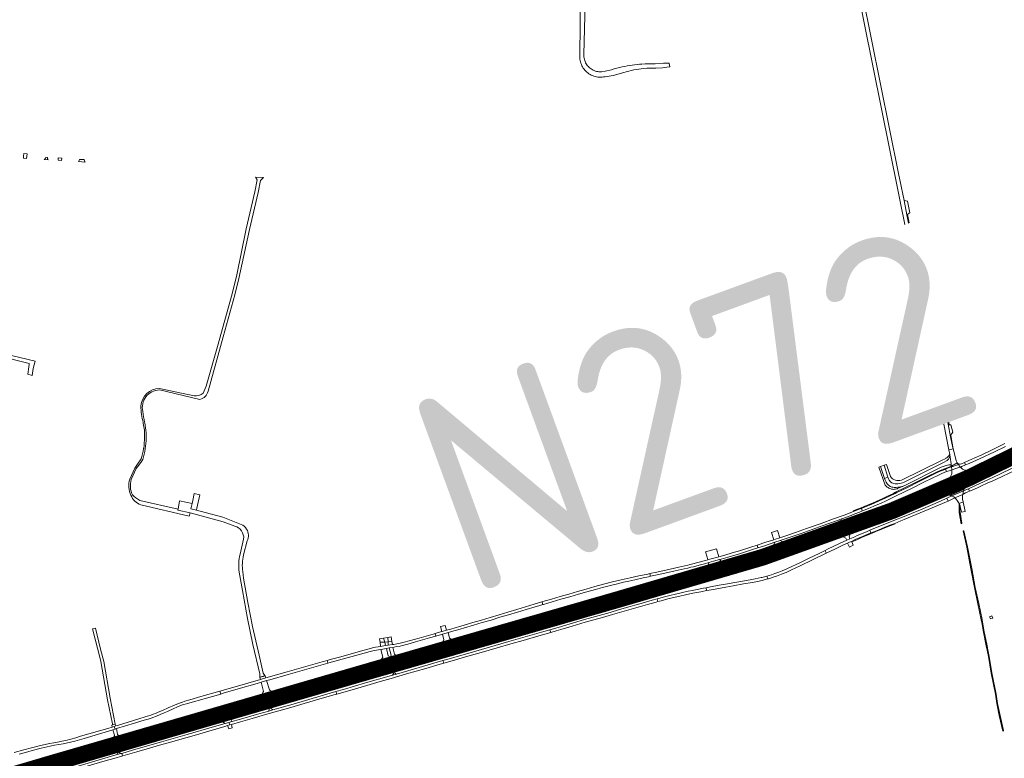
# Model space of a CAD drawing. Header units: metres. Extents: x 166325 to 190320, y 381923 to 404576.
# Tile 837 of 1056: x 177597 to 178481, y 397831 to 398494. Entities that reach past the tile are written whole.
import ezdxf

# ---------------------------------------------------------------- set-up
doc = ezdxf.new("R2010")
doc.units = ezdxf.units.M
for name, color, linetype, lineweight in [('B-WE-VH-VERHARDING_ASFALT-GV', 8, 'Continuous', 18), ('B-WE-VH-VERHARDING_BETON-GV', 8, 'Continuous', 18), ('B-WE-VH-VERHARDING_BETONSTRAATSTEEN-GV', 8, 'Continuous', 18), ('B-WE-VH-VERHARDING_HALFVERHARDING-GV', 8, 'Continuous', 18), ('B-WE-VH-VERHARDING_N-WEG', 8, 'Continuous', 18), ('B-WE-VH-VERHARDING_STRAATBAKSTEEN-GV', 8, 'Continuous', 18), ('X-XX-AL-TEKENBLAD-T50', 4, 'Continuous', 50)]:
    doc.layers.add(name, color=color, linetype=linetype, lineweight=lineweight)
doc.styles.add('NLCS-ISO-M500-T50', font='NLCS-ISO.ttf', dxfattribs={"height": 2.5})

msp = doc.modelspace()

# ---------------------------------------------------------------- linework, layer by layer
at = {"layer": 'B-WE-VH-VERHARDING_ASFALT-GV', "flags": 128}
for points in [[(178310.203, 398717.253), (178401.423, 398264.124), (178403.342, 398253.662), (178416.773, 398185.383), (178422.031, 398157.722), (178427.253, 398131.123), (178431.626, 398107.844), (178435.397, 398108.877), (178435.148, 398109.804), (178433.098, 398119.757), (178430.889, 398131.096), (178427.31, 398149.627), (178425.882, 398157.019), (178423.424, 398169.743), (178422.384, 398175.13), (178422.283, 398175.651), (178420.521, 398184.695), (178409.382, 398241.747), (178408.391, 398246.824), (178404.922, 398264.592), (178398.958, 398294.216), (178397.493, 398301.488), (178393.988, 398318.898), (178391.403, 398331.737), (178387.651, 398350.373), (178386.516, 398356.012), (178313.752, 398717.412)], [(178101.244, 398544.535), (178100.35, 398462.397), (178100.303, 398461.182), (178100.335, 398459.966), (178100.448, 398458.754), (178100.64, 398457.553), (178100.91, 398456.367), (178101.258, 398455.202), (178101.681, 398454.061), (178102.179, 398452.951), (178102.748, 398451.877), (178103.387, 398450.841), (178104.093, 398449.851), (178104.862, 398448.908), (178105.691, 398448.018), (178106.577, 398447.185), (178107.516, 398446.412), (178108.504, 398445.702), (178109.536, 398445.058), (178110.608, 398444.484), (178111.716, 398443.981), (178112.854, 398443.552), (178114.018, 398443.199), (178115.203, 398442.924), (178116.403, 398442.726), (178116.789, 398442.68), (178118.001, 398442.587), (178119.218, 398442.575), (178120.432, 398442.642), (178121.64, 398442.789), (178122.835, 398443.015), (178122.976, 398443.047), (178130.14, 398444.25), (178139.849, 398446.902)], [(178128.898, 398449.169), (178123.131, 398448.019), (178119.672, 398447.497), (178118.59, 398447.461), (178117.509, 398447.504), (178116.433, 398447.627), (178115.37, 398447.829), (178114.325, 398448.109), (178113.303, 398448.465), (178112.31, 398448.896), (178111.351, 398449.399), (178110.433, 398449.972), (178109.559, 398450.61), (178108.735, 398451.312), (178107.964, 398452.072), (178107.252, 398452.888), (178106.603, 398453.753), (178106.018, 398454.664), (178105.503, 398455.616), (178105.059, 398456.603), (178104.69, 398457.621), (178104.397, 398458.663), (178104.181, 398459.723), (178104.044, 398460.797), (178103.987, 398461.878), (178104.01, 398462.96), (178106, 398543.893)], [(178168.5, 398450.74), (178174.508, 398450.925), (178180.576, 398451.904), (178181.186, 398452.003), (178180.527, 398454.956), (178180.451, 398455.298), (178175.494, 398455.05), (178167.881, 398454.67)], [(178432.421, 398103.548), (178432.378, 398103.843), (178432.36, 398103.94), (178431.953, 398103.221), (178431.479, 398102.544), (178430.942, 398101.916), (178430.347, 398101.343), (178429.7, 398100.829), (178429.007, 398100.381), (178428.818, 398100.274), (178425.145, 398098.369), (178389.093, 398080.799)], [(178433.96, 398093.363), (178432.421, 398103.548)], [(178373.812, 398082.281), (178370.158, 398093.069), (178368.616, 398092.569), (178374.545, 398076.395), (178375.084, 398075.718), (178375.682, 398075.094), (178376.336, 398074.528), (178377.039, 398074.025), (178377.786, 398073.588), (178378.57, 398073.223), (178379.384, 398072.931), (178380.222, 398072.715), (178381.076, 398072.578), (178381.939, 398072.52), (178382.804, 398072.543), (178383.663, 398072.644), (178384.509, 398072.825), (178385.335, 398073.083), (178385.545, 398073.162), (178390.705, 398075.439), (178389.494, 398075.109)], [(178379.18, 398083.943), (178375.72, 398094.798), (178373.567, 398094.102), (178376.788, 398083.597)], [(178430.078, 398098.528), (178426.672, 398096.63), (178391.353, 398079.019)], [(178391.353, 398079.019), (178426.672, 398096.63)], [(178392.621, 398076.295), (178424.825, 398092.315)], [(178424.825, 398092.315), (178428.172, 398093.666), (178431.622, 398094.639)], [(178426.672, 398096.63), (178430.078, 398098.528)], [(178376.788, 398083.597), (178373.812, 398082.281)], [(178389.494, 398075.109), (178390.705, 398075.439)], [(177796.184, 398041.08), (177781.384, 398047.034), (177779.95, 398047.424), (177759.601, 398052.962), (177756.223, 398053.882), (177751.149, 398054.895), (177752.207, 398059.95), (177741.033, 398062.191), (177739.656, 398054.665)], [(177739.656, 398054.665), (177739.471, 398053.938), (177750.399, 398051.338), (177780.25, 398043.386), (177790.523, 398039.515)], [(177798.527, 398027.856), (177795.28, 398014.353)], [(177798.432, 398013.571), (177801.609, 398026.345)], [(177794.586, 397998.132), (177797.457, 397981.701), (177802.075, 397956.627), (177806.781, 397933.286), (177812.935, 397906.969), (177813.021, 397903.911), (177815.938, 397904.763), (177817.647, 397905.262), (177816.195, 397907.378), (177812.41, 397923.553), (177806.463, 397949.447), (177802.332, 397970.92), (177798.472, 397992.704), (177797.794, 397998.641)], [(177594.248, 397805.363), (177601.65, 397807.586), (177611.699, 397810.435), (177621.864, 397813.33), (177630.335, 397815.88), (177637.708, 397818.059), (177646.431, 397820.599), (177653.922, 397822.781), (177663.897, 397825.654), (177674.354, 397828.659), (177682.11, 397830.753), (177689.939, 397833.081), (177689.883, 397833.273), (177689.308, 397835.24), (177689.252, 397835.432), (177688.356, 397835.285), (177685.008, 397834.357), (177671.954, 397830.431), (177649.859, 397824.04), (177619.329, 397815.065), (177604.042, 397810.956), (177593.141, 397807.812)]]:
    msp.add_lwpolyline(points, dxfattribs=at)
at = {"layer": 'B-WE-VH-VERHARDING_ASFALT-GV'}
for points in [[(178156.116, 398454.429, 0.0385803), (178138.438, 398451.789)], [(178167.881, 398454.67, 0.0254159), (178156.116, 398454.429)], [(178138.438, 398451.789, 0.0377126), (178128.898, 398449.169)], [(178139.849, 398446.902, -0.0518561), (178157.819, 398450.426)], [(178157.819, 398450.426, -0.0301457), (178168.5, 398450.74)], [(178432.421, 398103.548, -0.2834538), (178430.078, 398098.528)], [(178431.622, 398094.639, -0.3602206), (178433.96, 398093.363)], [(178376.788, 398083.597, 0.0950121), (178378.148, 398080.63)], [(178389.093, 398080.799, -0.3344899), (178379.18, 398083.943)], [(178377.566, 398076.207, -0.1100614), (178373.812, 398082.281)], [(178380.494, 398074.56, -0.1159702), (178377.566, 398076.207)], [(178383.348, 398077.43, -0.2273605), (178378.148, 398080.63)], [(178384.404, 398074.259, -0.0785238), (178380.494, 398074.56)], [(178385.888, 398077.458, -0.0921235), (178383.348, 398077.43)], [(178389.494, 398075.109, -0.0455559), (178384.404, 398074.259)], [(178385.888, 398077.458, 0.0803103), (178391.353, 398079.019)], [(178390.705, 398075.439, 0.0481912), (178392.621, 398076.295)], [(177790.523, 398039.515, -0.3679513), (177798.527, 398027.856)], [(177801.22, 398036.793, 0.1590677), (177796.184, 398041.08)], [(177801.609, 398026.345, 0.2621555), (177801.22, 398036.793)], [(177795.28, 398014.353, 0.1004851), (177794.586, 397998.132)], [(177797.794, 397998.641, -0.1004686), (177798.432, 398013.571)]]:
    msp.add_lwpolyline(points, format="xyb", dxfattribs=at)
at = {"layer": 'B-WE-VH-VERHARDING_ASFALT-GV', "flags": 128}
for points in [[(178410.937, 398246.922), (178409.045, 398246.849), (178408.391, 398246.824), (178409.382, 398241.747), (178410.149, 398242.169), (178411.718, 398243.033)], [(178420.521, 398184.695), (178422.283, 398175.651), (178422.384, 398175.13), (178425.088, 398176.355), (178424.98, 398177.202), (178423.004, 398184.436), (178421.461, 398184.597)], [(178539.601, 398126.503), (178539.49, 398126.729), (178538.174, 398129.393), (178537.986, 398129.866), (178523.188, 398122.574), (178508.56, 398115.351), (178494.12, 398108.18), (178476.989, 398099.876), (178463.097, 398093.441), (178460.845, 398092.505), (178458.914, 398091.873), (178459.179, 398091.26), (178453.537, 398088.522), (178448.201, 398086.06), (178449.412, 398083.307), (178449.554, 398083.019), (178460.299, 398088.067), (178482.249, 398098.337), (178503.983, 398108.96), (178528.959, 398121.248)], [(178528.673, 398108.134), (178542.314, 398114.833), (178544.769, 398116.041), (178544.681, 398116.22), (178543.691, 398118.223), (178543.558, 398118.492), (178476.64, 398085.713), (178462.744, 398079.246), (178455.615, 398075.991), (178449.155, 398073.067), (178449.229, 398072.928), (178450.097, 398071.006), (178450.166, 398070.819), (178450.232, 398070.844), (178452.548, 398071.852), (178457.217, 398073.854), (178460.937, 398075.541), (178466.097, 398077.929), (178471.184, 398080.198), (178474.523, 398081.728), (178490.855, 398089.549), (178517.064, 398102.433)], [(178541.237, 398123.242), (178541.048, 398123.574), (178539.756, 398126.189), (178539.601, 398126.503), (178528.959, 398121.248), (178503.983, 398108.96), (178482.249, 398098.337), (178460.299, 398088.067), (178449.554, 398083.019), (178449.672, 398082.754), (178450.847, 398080.166), (178455.33, 398082.036), (178455.453, 398081.753), (178465.81, 398086.574), (178490.401, 398098.327), (178506.811, 398106.372), (178525.25, 398115.479)], [(178431.626, 398107.844), (178432.36, 398103.94), (178432.378, 398103.843), (178432.421, 398103.548), (178433.96, 398093.363), (178439.14, 398096.26), (178438.764, 398096.936), (178438.192, 398098.243), (178437.845, 398099.547), (178435.397, 398108.877)], [(178373.567, 398094.102), (178370.158, 398093.069), (178373.812, 398082.281), (178376.788, 398083.597)], [(178448.201, 398086.06), (178453.537, 398088.522), (178459.179, 398091.26), (178458.914, 398091.873), (178455.978, 398090.976), (178453.511, 398090.322), (178450.05, 398088.74), (178440.37, 398084.316), (178430.532, 398079.819), (178428.097, 398078.706), (178426.443, 398077.428), (178425.058, 398076.491), (178424.252, 398076.047), (178424.43, 398075.55), (178430.233, 398078.005), (178440.697, 398082.567), (178441.911, 398083.205)], [(178453.511, 398090.322), (178451.41, 398089.744), (178449.145, 398089.392), (178446.524, 398089.588), (178445.117, 398090.062), (178443.908, 398090.646), (178442.973, 398091.421), (178442.251, 398092.146), (178441.944, 398092.486), (178441.513, 398092.322), (178437.126, 398090.807), (178434.695, 398090.004), (178434.301, 398089.973), (178434.312, 398089.86), (178434.329, 398089.157), (178434.368, 398088.028), (178434.266, 398086.86), (178433.967, 398085.932), (178433.432, 398084.674), (178432.717, 398083.403), (178431.667, 398081.981), (178430.037, 398080.278), (178428.097, 398078.706), (178430.532, 398079.819), (178440.37, 398084.316), (178450.05, 398088.74)], [(178434.033, 398092.703), (178431.338, 398091.75), (178428.588, 398090.778), (178429.516, 398088.516), (178431.853, 398089.263), (178434.301, 398089.973), (178434.274, 398090.251), (178434.033, 398092.701)], [(178439.14, 398096.26), (178433.96, 398093.363), (178434.033, 398092.703), (178434.429, 398092.836), (178439.334, 398094.49), (178440.149, 398094.75), (178439.366, 398095.856)], [(178440.149, 398094.75), (178439.334, 398094.49), (178434.429, 398092.836), (178434.033, 398092.703), (178434.033, 398092.701), (178434.274, 398090.251), (178434.301, 398089.973), (178434.695, 398090.004), (178437.126, 398090.807), (178441.513, 398092.322), (178441.944, 398092.486), (178441.016, 398093.526)], [(178445.512, 398096.659), (178442.826, 398095.485), (178441.62, 398095.128), (178440.826, 398095.155), (178440.039, 398095.47), (178439.14, 398096.26), (178439.366, 398095.856), (178440.149, 398094.75), (178441.016, 398093.526), (178441.944, 398092.486), (178442.251, 398092.146), (178442.9, 398092.637), (178443.393, 398092.993), (178446.606, 398094.394)], [(178449.554, 398083.019), (178449.412, 398083.307), (178448.201, 398086.06), (178441.911, 398083.205), (178440.697, 398082.567), (178430.233, 398078.005), (178424.43, 398075.55), (178424.252, 398076.047), (178423.126, 398075.426), (178418.682, 398073.465), (178413.855, 398071.351), (178407.15, 398068.479), (178397.851, 398064.613), (178386.684, 398059.992), (178378.684, 398056.719), (178368.455, 398052.699), (178356.01, 398047.84), (178356.138, 398047.493), (178357.19, 398044.754), (178357.296, 398044.479), (178360.372, 398045.644), (178382.974, 398054.496), (178405.38, 398063.713), (178424.87, 398072.08), (178438.429, 398078.111)], [(178418.541, 398065.47), (178418.443, 398065.776), (178427.893, 398069.763), (178436.304, 398073.513), (178450.011, 398079.817), (178450.847, 398080.166), (178449.672, 398082.754), (178449.554, 398083.019), (178438.429, 398078.111), (178424.87, 398072.08), (178405.38, 398063.713), (178382.974, 398054.496), (178360.372, 398045.644), (178357.296, 398044.479), (178357.422, 398044.153), (178358.473, 398041.422), (178358.587, 398041.046), (178364.452, 398043.272), (178375.586, 398047.606), (178394.721, 398055.366), (178407.963, 398060.889)], [(178445.338, 398072.713), (178446.56, 398074.664), (178448.726, 398077.037), (178450.774, 398078.762), (178452.574, 398080.038), (178455.453, 398081.753), (178455.33, 398082.036), (178450.847, 398080.166), (178450.011, 398079.817), (178436.304, 398073.513), (178427.893, 398069.763), (178418.443, 398065.776), (178418.541, 398065.47), (178422.404, 398066.563), (178425.111, 398067.31), (178427.954, 398067.726), (178430.793, 398067.551), (178432.683, 398067.124), (178444.716, 398072.421)], [(178437.105, 398064.823), (178435.94, 398065.728), (178434.715, 398066.406), (178434.427, 398066.565), (178429.83, 398064.447), (178429.917, 398064.253), (178430.85, 398062.216), (178430.961, 398061.962), (178432.841, 398062.855)], [(178444.652, 398071.09), (178445.338, 398072.713), (178444.716, 398072.421), (178432.683, 398067.124), (178433.052, 398067.041), (178434.427, 398066.565)], [(178444.095, 398067.817), (178444.652, 398071.09), (178434.427, 398066.565), (178434.715, 398066.406), (178435.94, 398065.728), (178437.105, 398064.823)], [(178444.095, 398067.817), (178437.105, 398064.823), (178438.187, 398063.808), (178439.152, 398062.606), (178440.28, 398060.83), (178440.632, 398060.055), (178440.79, 398059.705), (178444.568, 398061.275), (178444.437, 398061.62), (178443.997, 398063.489), (178443.81, 398065.289), (178443.804, 398066.567)], [(178450.166, 398070.819), (178450.097, 398071.006), (178449.229, 398072.928), (178449.155, 398073.067), (178448.237, 398072.651), (178444.652, 398071.09), (178444.095, 398067.817), (178444.393, 398068.093), (178445.186, 398068.632), (178446.637, 398069.363), (178448.539, 398070.208)], [(178430.961, 398061.962), (178430.85, 398062.216), (178429.917, 398064.253), (178429.83, 398064.447), (178424.093, 398061.891), (178406.03, 398054.235), (178389.914, 398047.542), (178383.793, 398045.137), (178374.141, 398041.293), (178365.874, 398037.887), (178360.662, 398035.734), (178361.576, 398033.36), (178361.788, 398033.449), (178366.625, 398035.398), (178373.395, 398038.107), (178378.664, 398040.245), (178383.072, 398041.947), (178388.464, 398044.123), (178391.571, 398045.355), (178420.315, 398057.426), (178427.966, 398060.594)], [(178444.568, 398061.275), (178440.79, 398059.705), (178441.379, 398058.622), (178441.624, 398057.958), (178441.771, 398057.24), (178442.839, 398052.036), (178446.108, 398052.699)], [(178357.296, 398044.479), (178357.19, 398044.754), (178356.138, 398047.493), (178356.01, 398047.84), (178349.311, 398045.305), (178337.265, 398040.669), (178337.089, 398040.602), (178335.773, 398040.1), (178335.672, 398040.061), (178329.094, 398037.696), (178318.342, 398033.783), (178302.416, 398028.166), (178287.024, 398022.91), (178281.194, 398020.995), (178272.525, 398018.129), (178267.467, 398016.503), (178262.084, 398014.784), (178262.205, 398014.435), (178263.151, 398011.704), (178263.243, 398011.438), (178269.325, 398013.362), (178292.23, 398020.948), (178315.081, 398028.832), (178337.665, 398037.048)], [(178333.13, 398031.548), (178343.835, 398035.493), (178358.587, 398041.046), (178358.473, 398041.422), (178357.422, 398044.153), (178357.296, 398044.479), (178337.665, 398037.048), (178315.081, 398028.832), (178292.23, 398020.948), (178269.325, 398013.362), (178263.243, 398011.438), (178263.357, 398011.107), (178264.316, 398008.339), (178264.455, 398007.937), (178266.834, 398008.676), (178284.993, 398014.722), (178291.863, 398017.062), (178303.399, 398020.992), (178317.151, 398025.77)], [(178329.876, 398019.148), (178337.133, 398022.556), (178340.643, 398024.197), (178342.277, 398024.961), (178344.135, 398025.802), (178348.233, 398027.655), (178354.215, 398030.264), (178361.576, 398033.36), (178360.662, 398035.734), (178357.61, 398034.474), (178349.356, 398030.997), (178347.061, 398029.972), (178342.846, 398028.09), (178339.957, 398026.773), (178333.433, 398023.798), (178322.665, 398018.695), (178320.429, 398017.593), (178320.517, 398017.414), (178321.514, 398015.39), (178321.602, 398015.211)], [(178263.243, 398011.438), (178263.151, 398011.704), (178262.205, 398014.435), (178262.084, 398014.784), (178255.283, 398012.612), (178242.854, 398008.764), (178229.791, 398004.819), (178214.781, 398000.446), (178198.866, 397995.881), (178198.98, 397995.502), (178199.819, 397992.696), (178199.91, 397992.392), (178223.135, 397999.118), (178246.229, 398006.053)], [(178321.602, 398015.211), (178321.514, 398015.39), (178320.517, 398017.414), (178320.429, 398017.593), (178315.224, 398015.03), (178306.153, 398010.662), (178298.978, 398007.189), (178286.041, 398001.235), (178281.971, 397999.424), (178278.867, 397998.201), (178275.483, 397996.982), (178272.251, 397995.863), (178268.245, 397994.639), (178269.085, 397992.143), (178269.56, 397992.284), (178273.293, 397993.381), (178273.817, 397993.557), (178276.918, 397994.603), (178281.357, 397996.211), (178285.543, 397997.979), (178290.428, 398000.208), (178298.105, 398003.837), (178309.879, 398009.58), (178320.234, 398014.56)], [(178253.812, 398004.634), (178264.455, 398007.937), (178264.316, 398008.339), (178263.357, 398011.107), (178263.243, 398011.438), (178246.229, 398006.053), (178223.135, 397999.118), (178199.91, 397992.392), (178200.011, 397992.056), (178200.844, 397989.273), (178200.934, 397988.972), (178208.372, 397991.039), (178231.243, 397997.854), (178234.564, 397998.852)], [(178199.91, 397992.392), (178199.819, 397992.696), (178198.98, 397995.502), (178198.866, 397995.881), (178185.28, 397991.98), (178166.034, 397986.423), (178151.124, 397982.154), (178132.406, 397976.769), (178109.367, 397970.112), (178088.9, 397964.229), (178070.001, 397958.749), (178070.12, 397958.307), (178070.927, 397955.498), (178071.017, 397955.185), (178083.705, 397958.843), (178103.996, 397964.73), (178118.462, 397968.894), (178141.712, 397975.617), (178162.043, 397981.499), (178182.57, 397987.379)], [(178269.085, 397992.143), (178268.245, 397994.639), (178264.779, 397993.728), (178263.659, 397993.422), (178263.074, 397993.261), (178257.751, 397992.116), (178253.249, 397991.202), (178248.184, 397990.416), (178239.35, 397988.812), (178231.12, 397987.324), (178225.52, 397986.421), (178217.664, 397984.862), (178213.65, 397984.15), (178213.689, 397983.954), (178214.13, 397981.73), (178214.169, 397981.534), (178216.448, 397981.956), (178221.92, 397982.917), (178231.351, 397984.651), (178237.945, 397985.811), (178247.157, 397987.522), (178255.201, 397988.906), (178259.722, 397989.835), (178263.906, 397990.726), (178266.792, 397991.461)], [(178200.934, 397988.972), (178200.844, 397989.273), (178200.011, 397992.056), (178199.91, 397992.392), (178182.57, 397987.379), (178162.043, 397981.499), (178141.712, 397975.617), (178118.462, 397968.894), (178103.996, 397964.73), (178083.705, 397958.843), (178071.017, 397955.185), (178071.114, 397954.849), (178071.916, 397952.052), (178072.016, 397951.672), (178080.745, 397954.321), (178104.447, 397961.172), (178125.413, 397967.235), (178149.25, 397974.079), (178169.798, 397980.014), (178187.064, 397984.952)], [(178214.169, 397981.534), (178214.13, 397981.73), (178213.689, 397983.954), (178213.65, 397984.15), (178211.267, 397983.728), (178204.313, 397982.398), (178202.748, 397982.077), (178201.421, 397981.773), (178197.674, 397981.037), (178192.401, 397979.927), (178186.095, 397978.504), (178181.276, 397977.285), (178176.259, 397975.977), (178170.869, 397974.53), (178169.609, 397974.177), (178170.331, 397971.665), (178173.345, 397972.469), (178179.381, 397974.103), (178185.918, 397975.644), (178190.056, 397976.632), (178195.308, 397977.887), (178201.728, 397979.233), (178208.856, 397980.549)], [(178170.331, 397971.665), (178169.609, 397974.177), (178165.22, 397972.948), (178160.315, 397971.537), (178155.482, 397970.129), (178149.841, 397968.546), (178145.373, 397967.295), (178135.982, 397964.53), (178127.418, 397961.963), (178104.468, 397955.525), (178084.705, 397949.708), (178082.862, 397949.175), (178073.462, 397946.458), (178074.191, 397944.093), (178079.116, 397945.504), (178083.358, 397946.742), (178093.443, 397949.685), (178105.265, 397953.11), (178120.733, 397957.522), (178129.758, 397960.069), (178146.465, 397964.948), (178161.019, 397969.046), (178168.957, 397971.299)], [(178071.017, 397955.185), (178070.927, 397955.498), (178070.12, 397958.307), (178070.001, 397958.749), (178066.611, 397957.78), (178047.333, 397952.125), (178026.417, 397946.08), (178006.075, 397940.179), (177989.386, 397935.424), (177975.045, 397931.33), (177973.95, 397930.959), (177974.042, 397930.562), (177974.849, 397927.768), (177974.933, 397927.477), (177987.794, 397931.192), (178011.021, 397937.939), (178034.273, 397944.586), (178060.496, 397952.151)], [(178072.016, 397951.672), (178071.916, 397952.052), (178071.114, 397954.849), (178071.017, 397955.185), (178060.496, 397952.151), (178034.273, 397944.586), (178011.021, 397937.939), (177987.794, 397931.192), (177974.933, 397927.477), (177975.03, 397927.14), (177975.838, 397924.343), (177975.931, 397924.017), (177984.52, 397926.54), (178007.931, 397933.323), (178034.706, 397941.069), (178056.202, 397947.27)], [(177678.733, 397884.973), (177672.917, 397917.985), (177670.135, 397929.026), (177665.482, 397947.755), (177662.807, 397947.155), (177669.626, 397920.618), (177670.348, 397917.807), (177676.175, 397883.488), (177680.715, 397861.851), (177680.907, 397860.937), (177683.329, 397861.794)], [(178074.191, 397944.093), (178073.462, 397946.458), (178065.973, 397944.293), (178036.561, 397935.815), (178004.925, 397926.691), (177980.795, 397919.739), (177977.45, 397918.762), (177978.131, 397916.402), (177985.783, 397918.636), (177997.701, 397922.01), (178011.761, 397926.101), (178026.158, 397930.232), (178038.284, 397933.692), (178049.32, 397936.92), (178063.67, 397941.08)], [(177924.001, 397938.816), (177920.63, 397938.239), (177921.12, 397935.238), (177925.257, 397935.165)], [(177928.055, 397939.392), (177928.231, 397935.549), (177931.56, 397936.001), (177931.078, 397940)], [(177974.933, 397927.477), (177974.849, 397927.768), (177974.042, 397930.562), (177973.95, 397930.959), (177971.384, 397930.193), (177955.934, 397925.794), (177937.684, 397920.493), (177930.981, 397918.49), (177919.522, 397915.269), (177913.578, 397913.581), (177891.246, 397907.117), (177877.866, 397903.258), (177877.962, 397902.844), (177878.773, 397900.029), (177878.847, 397899.77), (177886.708, 397902.038), (177909.917, 397908.754), (177927.791, 397913.955), (177944.722, 397918.765), (177967.857, 397925.432)], [(177933.012, 397911.658), (177954.188, 397917.81), (177975.931, 397924.017), (177975.838, 397924.343), (177975.03, 397927.14), (177974.933, 397927.477), (177967.857, 397925.432), (177944.722, 397918.765), (177927.791, 397913.955), (177909.917, 397908.754), (177886.708, 397902.038), (177878.847, 397899.77), (177878.944, 397899.434), (177879.751, 397896.638), (177879.842, 397896.322), (177891.696, 397899.723), (177913.977, 397906.166), (177931.827, 397911.298)], [(177978.131, 397916.402), (177977.45, 397918.762), (177951.149, 397911.081), (177935.892, 397906.687), (177932.239, 397905.636), (177929.211, 397904.764), (177907.99, 397898.66), (177888.096, 397892.803), (177881.413, 397890.873), (177882.059, 397888.631), (177893.705, 397891.956), (177909.243, 397896.476), (177921.152, 397899.859), (177931.08, 397902.736), (177944.701, 397906.754), (177962.187, 397911.771), (177974.961, 397915.477)], [(177878.847, 397899.77), (177878.773, 397900.029), (177877.962, 397902.844), (177877.866, 397903.258), (177865.096, 397899.576), (177846.71, 397894.258), (177827.659, 397888.773), (177813.013, 397884.576), (177799.93, 397880.836), (177781.734, 397875.55), (177781.894, 397875.069), (177782.695, 397872.296), (177782.773, 397872.026), (177793.685, 397875.182), (177817.079, 397881.96), (177840.274, 397888.641), (177863.451, 397895.329)], [(177879.842, 397896.322), (177879.751, 397896.638), (177878.944, 397899.434), (177878.847, 397899.77), (177863.451, 397895.329), (177840.274, 397888.641), (177817.079, 397881.96), (177793.685, 397875.182), (177782.773, 397872.026), (177782.871, 397871.689), (177783.675, 397868.895), (177783.785, 397868.407), (177790.19, 397870.346), (177795.663, 397872.007), (177809.886, 397876.184), (177820.324, 397879.181), (177822.232, 397879.729), (177831.841, 397882.488), (177856.554, 397889.557), (177879.821, 397896.316)], [(177882.059, 397888.631), (177881.413, 397890.873), (177868.005, 397886.999), (177842.957, 397879.71), (177824.707, 397874.503), (177821.02, 397873.452), (177812.037, 397870.889), (177810.038, 397870.321), (177795.607, 397866.22), (177786.977, 397863.72), (177785.313, 397863.238), (177785.985, 397860.913), (177787.505, 397861.339), (177795.68, 397863.629), (177806.314, 397866.763), (177811.334, 397868.232), (177816.04, 397869.61), (177840.758, 397876.72), (177852.951, 397880.184), (177866.128, 397883.964), (177881.668, 397888.52)], [(177782.773, 397872.026), (177782.695, 397872.296), (177781.894, 397875.069), (177781.734, 397875.55), (177777.982, 397874.46), (177759.089, 397868.971), (177742.82, 397864.23), (177726.584, 397859.545), (177706.627, 397853.759), (177690.491, 397849.264), (177685.658, 397847.855), (177685.805, 397847.373), (177686.616, 397844.568), (177686.713, 397844.292), (177712.379, 397851.75), (177735.588, 397858.417), (177758.862, 397865.148), (177778.305, 397870.733)], [(177775.932, 397865.487), (177775.601, 397866.125), (177783.785, 397868.407), (177783.675, 397868.895), (177782.871, 397871.689), (177782.773, 397872.026), (177778.305, 397870.733), (177758.862, 397865.148), (177735.588, 397858.417), (177712.379, 397851.75), (177686.713, 397844.292), (177686.805, 397843.987), (177687.605, 397841.15), (177687.855, 397840.284), (177693.504, 397841.937), (177706.899, 397845.82), (177722.482, 397850.285), (177739.082, 397855.072), (177757.388, 397860.35), (177775.741, 397865.558)], [(177784.012, 397860.36), (177785.985, 397860.913), (177785.313, 397863.238), (177781.809, 397862.222), (177770.178, 397858.853), (177747.821, 397852.393), (177724.897, 397845.779), (177698.882, 397838.22), (177689.252, 397835.432), (177689.308, 397835.24), (177689.883, 397833.273), (177689.939, 397833.081), (177692.204, 397833.755), (177702.62, 397836.85), (177711.956, 397839.541), (177723.046, 397842.72), (177732.933, 397845.574), (177746.578, 397849.423), (177756.124, 397852.218), (177767.353, 397855.514), (177781.569, 397859.676)], [(177686.713, 397844.292), (177686.616, 397844.568), (177685.805, 397847.373), (177685.658, 397847.855), (177679.236, 397845.893), (177665.521, 397841.883), (177648.507, 397836.984), (177635.216, 397833.155), (177620.86, 397828.988), (177605.927, 397824.762), (177595.414, 397821.808), (177591.855, 397820.749), (177592.021, 397820.285), (177592.823, 397817.499), (177592.909, 397817.204), (177606.943, 397821.304), (177622.715, 397825.864), (177648.408, 397833.28), (177671.956, 397840.103)], [(177687.855, 397840.284), (177687.605, 397841.15), (177686.805, 397843.987), (177686.713, 397844.292), (177671.956, 397840.103), (177648.408, 397833.28), (177622.715, 397825.864), (177606.943, 397821.304), (177592.909, 397817.204), (177593.006, 397816.874), (177593.837, 397814.06), (177594.055, 397813.322), (177602.383, 397815.673), (177610.805, 397818.091), (177621.65, 397821.187), (177633.654, 397824.633), (177647.445, 397828.619), (177662.352, 397832.885), (177674.848, 397836.513), (177684.627, 397839.339)]]:
    msp.add_lwpolyline(points, close=True, dxfattribs=at)
at = {"layer": 'B-WE-VH-VERHARDING_BETON-GV', "flags": 128}
for points in [[(178481.918, 398113.571), (178469.961, 398107.766), (178460.494, 398103.172), (178455.068, 398100.878), (178449.603, 398098.434), (178445.512, 398096.659), (178446.606, 398094.394), (178449.903, 398095.845), (178459.786, 398100.172), (178472.708, 398106.341), (178482.489, 398111.09)], [(177597.073, 397834.859), (177604.848, 397836.941), (177608.749, 397837.996), (177616.628, 397840.056), (177624.683, 397841.912), (177628.748, 397842.659), (177636.379, 397843.92), (177642.973, 397845.458), (177646.983, 397846.51), (177655.329, 397848.931), (177681.221, 397856.682), (177683.035, 397857.247), (177682.341, 397859.638), (177680.354, 397859.064), (177676.464, 397857.871), (177652.207, 397850.744), (177647.86, 397849.512), (177643.314, 397848.194), (177638.892, 397847.088), (177635.419, 397846.274), (177633.034, 397845.793), (177628.259, 397845.033), (177624.258, 397844.26), (177620.234, 397843.446), (177616.17, 397842.454), (177608.118, 397840.334), (177601.311, 397838.579), (177592.406, 397836.169)]]:
    msp.add_lwpolyline(points, dxfattribs=at)
for points in [[(178429.516, 398088.516), (178428.588, 398090.778), (178426.363, 398089.803), (178423.797, 398088.748), (178420.006, 398086.997), (178415.679, 398084.914), (178405.67, 398079.908), (178393.743, 398074.005), (178384.87, 398069.595), (178383.392, 398068.85), (178374.47, 398064.601), (178369.172, 398062.158), (178364.624, 398060.154), (178360.275, 398058.335), (178355.791, 398056.447), (178353.104, 398055.367), (178353.129, 398055.301), (178353.889, 398053.329), (178353.984, 398053.083), (178359.433, 398055.265), (178366.422, 398058.233), (178370.185, 398059.894), (178375.271, 398062.225), (178384.444, 398066.632), (178398.731, 398073.639), (178408.455, 398078.532), (178417.319, 398082.966), (178420.981, 398084.759), (178425.375, 398086.766)], [(178333.782, 398045.39), (178335.147, 398045.91), (178336.422, 398046.396), (178343.97, 398049.139), (178347.184, 398050.398), (178351.44, 398052.064), (178353.984, 398053.083), (178353.889, 398053.329), (178353.129, 398055.301), (178353.104, 398055.367), (178352.078, 398054.954), (178345.932, 398052.599), (178337.605, 398049.429), (178328.028, 398045.909), (178316.918, 398041.888), (178303.776, 398037.235), (178293.965, 398033.807), (178286.156, 398031.175), (178279.829, 398029.117), (178275.848, 398027.728), (178274.395, 398027.224), (178267.343, 398025.017), (178259.438, 398022.387), (178260.118, 398020.258), (178260.198, 398020.007), (178265.99, 398021.905), (178275.482, 398025.057), (178280.132, 398026.588), (178291.063, 398030.145), (178299.12, 398032.882), (178308.889, 398036.33), (178315.568, 398038.722), (178322.127, 398041.132), (178332.517, 398044.908)], [(178225.833, 398009.478), (178227.142, 398009.846), (178233.518, 398011.754), (178233.291, 398011.684), (178242.722, 398014.444), (178250.058, 398016.829), (178257.114, 398018.996), (178260.198, 398020.007), (178260.118, 398020.258), (178259.438, 398022.387), (178253.979, 398020.571), (178243.648, 398017.448), (178236.943, 398015.461), (178230.504, 398013.464), (178225.142, 398011.957), (178223.038, 398011.372), (178215.915, 398009.392), (178215.206, 398009.206), (178213.014, 398008.552), (178204.946, 398006.387), (178197.156, 398004.371), (178189.29, 398002.574), (178181.373, 398000.792), (178169.38, 397998.22), (178163.097, 397996.819), (178163.139, 397996.674), (178163.718, 397994.655), (178163.774, 397994.426), (178169.902, 397995.783), (178181.967, 397998.396), (178185.87, 397999.255), (178193.917, 398001.077), (178197.244, 398001.857), (178200.094, 398002.524), (178202.519, 398003.048), (178207.427, 398004.328), (178212.219, 398005.625), (178216.039, 398006.71), (178220.207, 398007.911)], [(178163.774, 397994.426), (178163.718, 397994.655), (178163.139, 397996.674), (178163.097, 397996.819), (178161.425, 397996.447), (178153.277, 397994.742), (178145.406, 397993.079), (178137.507, 397991.298), (178129.522, 397989.371), (178121.681, 397987.346), (178113.828, 397985.252), (178106.095, 397982.998), (178098.337, 397980.786), (178090.595, 397978.522), (178082.684, 397976.206), (178074.978, 397973.971), (178067.114, 397971.709), (178066.335, 397971.471), (178066.4, 397971.243), (178067, 397969.16), (178067.041, 397969.017), (178067.763, 397969.227), (178075.623, 397971.612), (178083.37, 397973.833), (178091.269, 397976.141), (178098.992, 397978.359), (178106.741, 397980.62), (178114.35, 397982.704), (178120.748, 397984.401), (178127.81, 397986.256), (178134.098, 397987.796), (178139.564, 397989.05), (178144.22, 397990.083), (178149.743, 397991.294), (178157.137, 397992.954), (178161.848, 397994.02)], [(178063.536, 397967.997), (178067.041, 397969.017), (178067, 397969.16), (178066.4, 397971.243), (178066.335, 397971.471), (178059.313, 397969.326), (178051.538, 397966.973), (178043.713, 397964.624), (178035.645, 397962.242), (178027.924, 397959.917), (178019.982, 397957.561), (178012.046, 397955.184), (178004.197, 397952.853), (177993.404, 397949.695), (177992.352, 397949.387), (177984.445, 397947.091), (177980.703, 397946.043), (177976.758, 397944.895), (177976.471, 397944.817), (177975.389, 397944.522), (177970.421, 397943.097), (177970.474, 397942.912), (177971.023, 397940.844), (177971.09, 397940.633), (177976.014, 397942.131), (177976.982, 397942.387), (177977.392, 397942.496), (177982.023, 397943.876), (177982.442, 397944.001), (177985.123, 397944.793), (177992.999, 397947.058), (177996.912, 397948.229), (178004.853, 397950.511), (178012.766, 397952.867), (178020.614, 397955.18), (178028.618, 397957.597), (178036.355, 397959.896), (178044.416, 397962.275), (178052.217, 397964.623), (178060.096, 397966.995)], [(178470.962, 397956.827), (178470.136, 397958.952), (178468.171, 397958.162), (178468.243, 397957.983), (178468.973, 397956.163), (178469.002, 397956.091)], [(177929.228, 397930.108), (177932.336, 397930.62), (177933.529, 397930.788), (177935.888, 397931.248), (177938.917, 397931.841), (177941.213, 397932.4), (177946.002, 397933.604), (177952.808, 397935.458), (177965.504, 397939.12), (177971.09, 397940.633), (177971.023, 397940.844), (177970.474, 397942.912), (177970.421, 397943.097), (177968.759, 397942.621), (177956.039, 397939.018), (177942.689, 397935.205), (177939.04, 397934.34), (177936.093, 397933.775), (177933.205, 397933.318), (177932.11, 397933.148), (177928.411, 397932.575), (177925.92, 397932.189), (177921.461, 397931.498), (177919.363, 397931.173), (177917.043, 397930.794), (177915.237, 397930.37), (177913.306, 397929.85), (177903.518, 397927.28), (177885.813, 397922.256), (177876.139, 397919.575), (177873.366, 397918.782), (177874.08, 397916.303), (177877.157, 397917.182), (177898.1, 397923.079), (177912.113, 397926.908), (177915.585, 397927.791), (177917.79, 397928.148), (177919.727, 397928.511), (177921.633, 397928.82), (177926.813, 397929.687)], [(177874.08, 397916.303), (177873.366, 397918.782), (177869.064, 397917.552), (177837.576, 397908.648), (177818.369, 397903.193), (177813.522, 397901.827), (177790.899, 397895.264), (177777.235, 397891.187), (177777.942, 397888.74), (177780.26, 397889.408), (177793.679, 397893.289), (177810.616, 397898.259), (177814.161, 397899.277), (177819.142, 397900.719), (177821.955, 397901.503), (177838.382, 397906.192), (177870.015, 397915.143)], [(177777.942, 397888.74), (177777.235, 397891.187), (177760.202, 397886.353), (177750.123, 397883.444), (177745.873, 397882.177), (177743.067, 397881.246), (177742.727, 397881.12), (177739.96, 397880.091), (177736.591, 397878.739), (177730.829, 397876.213), (177725.719, 397873.868), (177721.912, 397872.323), (177719.521, 397871.338), (177717.305, 397870.495), (177715.259, 397869.791), (177712.982, 397868.995), (177709.15, 397867.835), (177705.243, 397866.605), (177698.72, 397864.509), (177686.033, 397860.749), (177683.666, 397860.037), (177682.341, 397859.638), (177683.035, 397857.247), (177684.296, 397857.639), (177700.643, 397862.497), (177707.272, 397864.515), (177714.791, 397866.848), (177717.145, 397867.655), (177720.198, 397868.831), (177723.563, 397870.228), (177727.139, 397871.782), (177730.068, 397873.074), (177735.986, 397875.828), (177738.492, 397876.926), (177741.949, 397878.305), (177744.504, 397879.186), (177747.217, 397879.938), (177750.341, 397880.82), (177763.058, 397884.452)]]:
    msp.add_lwpolyline(points, close=True, dxfattribs=at)
at = {"layer": 'B-WE-VH-VERHARDING_BETONSTRAATSTEEN-GV', "flags": 128}
for points in [[(178394.625, 398331.394), (178391.403, 398331.737), (178393.988, 398318.898), (178394.466, 398319.242), (178396.125, 398320.436), (178396.597, 398320.776)], [(178423.424, 398169.743), (178424.254, 398170.084), (178425.859, 398170.742), (178425.69, 398171.622), (178425.088, 398176.355), (178422.384, 398175.13)], [(178433.532, 398130.466), (178432.937, 398130.47), (178432.225, 398130.574), (178431.842, 398130.691), (178431.537, 398130.784), (178430.889, 398131.096), (178433.098, 398119.757), (178433.46, 398120.848), (178433.505, 398120.954), (178433.838, 398121.731), (178434.107, 398122.266), (178434.59, 398123.096), (178435.134, 398123.887)], [(178428.588, 398090.778), (178431.338, 398091.75), (178434.033, 398092.703), (178433.96, 398093.363), (178429.982, 398091.907), (178426.709, 398090.64), (178423.906, 398089.468), (178421.04, 398088.197), (178418.253, 398086.854), (178414.813, 398085.204), (178409.33, 398082.481), (178401.756, 398078.683), (178391.834, 398073.755), (178383.826, 398069.842), (178382.15, 398069.023), (178381.787, 398068.849), (178375.834, 398065.996), (178372.201, 398064.243), (178366.826, 398061.828), (178363.004, 398060.154), (178359.214, 398058.517), (178355.554, 398057.051), (178352.788, 398055.917), (178349.459, 398054.64), (178345.739, 398053.139), (178345.932, 398052.599), (178352.078, 398054.954), (178353.104, 398055.367), (178355.791, 398056.447), (178360.275, 398058.335), (178364.624, 398060.154), (178369.172, 398062.158), (178374.47, 398064.601), (178383.392, 398068.85), (178384.87, 398069.595), (178393.743, 398074.005), (178405.67, 398079.908), (178415.679, 398084.914), (178420.006, 398086.997), (178423.797, 398088.748), (178426.363, 398089.803)], [(177759.087, 398067.664), (177754.072, 398068.685), (177752.821, 398062.453), (177752.207, 398059.95), (177751.149, 398054.895), (177756.223, 398053.882), (177756.589, 398055.645)], [(178335.147, 398045.91), (178333.782, 398045.39), (178335.773, 398040.1), (178337.089, 398040.602)], [(178371.424, 398036.754), (178374.273, 398037.909), (178383.271, 398041.426), (178383.072, 398041.947), (178378.664, 398040.245), (178373.395, 398038.107), (178366.625, 398035.398), (178361.788, 398033.449), (178361.576, 398033.36), (178354.215, 398030.264), (178348.233, 398027.655), (178344.135, 398025.802), (178344.368, 398025.317), (178349.533, 398027.605), (178353.784, 398029.431), (178359.155, 398031.725), (178365.469, 398034.339), (178366.79, 398034.875)], [(178274.395, 398027.224), (178275.848, 398027.728), (178279.829, 398029.117), (178277.793, 398035.52), (178272.491, 398033.709)], [(178343.835, 398035.493), (178333.13, 398031.548), (178339.037, 398028.688), (178339.957, 398026.773), (178342.846, 398028.09), (178342.051, 398029.896)], [(178287.024, 398022.91), (178280.132, 398026.588), (178275.482, 398025.057), (178272.525, 398018.129), (178281.194, 398020.995)], [(178344.368, 398025.317), (178344.135, 398025.802), (178342.277, 398024.961), (178340.643, 398024.197), (178342.386, 398020.734), (178345.743, 398022.412)], [(178215.206, 398009.206), (178215.915, 398009.392), (178223.038, 398011.372), (178225.142, 398011.957), (178223.066, 398019.204), (178213.223, 398016.455), (178214.506, 398011.536)], [(178225.833, 398009.478), (178220.207, 398007.911), (178216.039, 398006.71), (178214.781, 398000.446), (178229.791, 398004.819)], [(177982.023, 397943.876), (177977.392, 397942.496), (177976.982, 397942.387), (177978.351, 397937.522), (177975.045, 397931.33), (177989.386, 397935.424), (177983.439, 397938.995)], [(177979.488, 397950.164), (177975.275, 397949.221), (177976.471, 397944.817), (177976.758, 397944.895), (177980.703, 397946.043)], [(177925.257, 397935.165), (177921.12, 397935.238), (177921.461, 397931.498), (177925.92, 397932.189)], [(177928.055, 397939.392), (177924.001, 397938.816), (177925.257, 397935.165), (177928.231, 397935.549)], [(177931.56, 397936.001), (177928.231, 397935.549), (177928.411, 397932.575), (177932.11, 397933.148)], [(177926.813, 397929.687), (177921.633, 397928.82), (177923.419, 397921.766), (177922.976, 397921.005), (177919.522, 397915.269), (177930.981, 397918.49), (177937.684, 397920.493), (177933.98, 397924.437), (177932.336, 397930.62), (177929.228, 397930.108), (177931.004, 397923.709), (177930.375, 397921.757), (177928.374, 397923.019)], [(177933.012, 397911.658), (177931.827, 397911.298), (177932.971, 397907.006), (177932.239, 397905.636), (177935.892, 397906.687), (177934.356, 397907.333)], [(177819.142, 397900.719), (177814.161, 397899.277), (177816.313, 397890.894), (177815.898, 397890.097), (177813.013, 397884.576), (177827.659, 397888.773), (177822.364, 397891.966), (177821.658, 397892.366)], [(177813.522, 397901.827), (177818.369, 397903.193), (177817.839, 397904.993), (177816.373, 397904.577), (177814.521, 397904.053), (177813.044, 397903.634)], [(177822.232, 397879.729), (177820.324, 397879.181), (177821.341, 397875.276), (177821.02, 397873.452), (177824.707, 397874.503), (177823.378, 397875.86)], [(177790.19, 397870.346), (177783.785, 397868.407), (177775.601, 397866.125), (177781.809, 397862.222), (177785.313, 397863.238), (177786.977, 397863.72)], [(177684.296, 397857.639), (177683.035, 397857.247), (177681.221, 397856.682), (177682.581, 397851.636), (177682.679, 397851.262), (177679.236, 397845.893), (177685.658, 397847.855), (177690.491, 397849.264), (177685.485, 397852.112), (177685.393, 397852.446)], [(177683.329, 397861.794), (177680.907, 397860.937), (177680.059, 397860.67), (177680.354, 397859.064), (177682.341, 397859.638), (177683.666, 397860.037)], [(177787.505, 397861.339), (177785.985, 397860.913), (177784.012, 397860.36), (177785.109, 397857.359), (177788.236, 397858.301)], [(177685.863, 397839.523), (177684.669, 397839.181), (177685.666, 397835.888), (177685.008, 397834.357), (177688.356, 397835.285), (177686.833, 397836.23)]]:
    msp.add_lwpolyline(points, close=True, dxfattribs=at)
at = {"layer": 'B-WE-VH-VERHARDING_HALFVERHARDING-GV', "flags": 128}
for points in [[(177813.572, 398349.724), (177816.245, 398352.394), (177809.156, 398352.963), (177810.623, 398350.309), (177808.506, 398339.626), (177800.79, 398306.404), (177792.413, 398265.137), (177788.336, 398248.071), (177775.04, 398200.888), (177764.866, 398165.147), (177762.067, 398158.978)], [(177766.551, 398160.56), (177780.05, 398209.521), (177790.644, 398247.027), (177794.286, 398261.972), (177803.724, 398305.747), (177811.445, 398338.994), (177813.572, 398349.724)], [(177754.031, 398156.385), (177722.936, 398163.203)], [(177722.86, 398161.838), (177759.341, 398153.271)], [(177708.344, 398132.389), (177708.458, 398131.653), (177709.388, 398125.643), (177709.494, 398123.955), (177709.576, 398121.551), (177709.578, 398119.146), (177709.5, 398116.742), (177709.342, 398114.342), (177709.104, 398111.949), (177708.787, 398109.565), (177708.727, 398109.167), (177708.317, 398106.797), (177707.829, 398104.442), (177707.263, 398102.104), (177706.62, 398099.787), (177705.442, 398098.095), (177704.553, 398096.845), (177702.656, 398094.244), (177700.714, 398091.675), (177696.241, 398081.698)], [(177697.524, 398081.235), (177701.941, 398091.086), (177704.382, 398094.343), (177706.759, 398097.646), (177707.973, 398099.389), (177708.623, 398101.729), (177709.196, 398104.089), (177709.69, 398106.467), (177710.106, 398108.859), (177710.443, 398111.264), (177710.701, 398113.679), (177710.879, 398116.101), (177710.977, 398118.527), (177710.995, 398120.955), (177710.933, 398123.383), (177710.795, 398125.745), (177709.723, 398132.349), (177709.662, 398132.727)], [(177706.158, 398058.633), (177749.6, 398048.481), (177750.399, 398051.338), (177739.471, 398053.938), (177739.656, 398054.665), (177705.283, 398062.562)]]:
    msp.add_lwpolyline(points, dxfattribs=at)
for points in [[(178394.466, 398319.242), (178393.988, 398318.898), (178397.493, 398301.488), (178398.036, 398301.422)], [(178399.408, 398294.668), (178398.958, 398294.216), (178404.922, 398264.592), (178408.391, 398246.824), (178409.045, 398246.849)], [(178410.149, 398242.169), (178409.382, 398241.747), (178420.521, 398184.695), (178421.461, 398184.597)], [(177611.342, 398187.681), (177582.717, 398194.408), (177480.267, 398217.686), (177465.804, 398221.228), (177465.194, 398218.144), (177466.703, 398217.812), (177476.599, 398215.446), (177480.207, 398214.584), (177489.311, 398212.407), (177532.451, 398202.87), (177578.344, 398192.287), (177606.051, 398185.622), (177605.991, 398184.745), (177605.643, 398182.411), (177604.662, 398175.842), (177608.718, 398174.625), (177609.702, 398181.091)], [(178423.424, 398169.743), (178425.882, 398157.019), (178426.623, 398156.325), (178426.853, 398156.16), (178424.254, 398170.084)], [(178427.988, 398150.271), (178427.896, 398150.199), (178427.31, 398149.627), (178430.889, 398131.096), (178431.537, 398130.784), (178431.842, 398130.691)], [(178433.505, 398120.954), (178433.46, 398120.848), (178433.098, 398119.757), (178435.148, 398109.804), (178435.397, 398108.877)], [(178441.64, 398051.916), (178441.54, 398053.165), (178441.521, 398054.418), (178441.581, 398055.67), (178441.722, 398056.915), (178441.771, 398057.24), (178441.624, 398057.958), (178441.379, 398058.622), (178440.79, 398059.705), (178440.832, 398058.407), (178440.828, 398056.458), (178440.763, 398055.486), (178440.751, 398054.253), (178440.819, 398053.021), (178440.967, 398051.797), (178442.743, 398041.68), (178443.35, 398042.174)], [(178477.549, 397869.525), (178475.357, 397880.205), (178474.116, 397888.701), (178470.274, 397907.646), (178467.784, 397922.49), (178466.612, 397928.491), (178465.93, 397931.988), (178463.097, 397945.952), (178461.759, 397953.411), (178461.437, 397955.206), (178461.37, 397955.58), (178458.384, 397969.926), (178455.294, 397984.459), (178452.128, 398001.302), (178448.363, 398020.803), (178445.185, 398035.322), (178444.443, 398035.363), (178447.661, 398020.658), (178451.424, 398001.168), (178454.591, 397984.318), (178457.682, 397969.779), (178460.666, 397955.444), (178460.758, 397954.929), (178461.077, 397953.151), (178462.393, 397945.817), (178465.227, 397931.848), (178465.933, 397928.231), (178467.078, 397922.362), (178469.569, 397907.515), (178473.409, 397888.578), (178474.651, 397880.081), (178476.848, 397869.373), (178480.066, 397855.322), (178480.674, 397855.88)]]:
    msp.add_lwpolyline(points, close=True, dxfattribs=at)
at = {"layer": 'B-WE-VH-VERHARDING_HALFVERHARDING-GV'}
for points in [[(177722.936, 398163.203, 0.3793667), (177706.254, 398147.431)], [(177707.935, 398142.413, -0.4682994), (177722.86, 398161.838)], [(177762.067, 398158.978, -0.2019771), (177754.031, 398156.385)], [(177759.341, 398153.271, 0.2941581), (177766.551, 398160.56)], [(177706.254, 398147.431, 0.0565075), (177708.344, 398132.389)], [(177709.662, 398132.727, -0.0372638), (177707.935, 398142.413)], [(177696.241, 398081.698, 0.1770823), (177697.37, 398067.168)], [(177698.608, 398067.733, -0.1758223), (177697.524, 398081.235)], [(177697.37, 398067.168, 0.2195343), (177706.158, 398058.633)], [(177705.283, 398062.562, -0.0832223), (177698.608, 398067.733)]]:
    msp.add_lwpolyline(points, format="xyb", dxfattribs=at)
at = {"layer": 'B-WE-VH-VERHARDING_N-WEG', "const_width": 15, "flags": 128}
msp.add_lwpolyline([(177577.776, 397812.124), (177624.256, 397825.875), (177907.421, 397908.138), (178131.155, 397972.568), (178264.647, 398011.593), (178380.808, 398053.329), (178449.226, 398082.691), (179098.994, 398400.992)], dxfattribs=at)
at = {"layer": 'B-WE-VH-VERHARDING_STRAATBAKSTEEN-GV', "flags": 128}
for points in [[(177603.948, 398371.75), (177604.152, 398373.676), (177601.072, 398373.948), (177600.913, 398371.826), (177600.758, 398369.759), (177603.72, 398369.596)], [(177622.53, 398369.36), (177622.437, 398369.613), (177622.339, 398370.049), (177622.315, 398370.587), (177620.984, 398370.693), (177620.832, 398370.191), (177620.583, 398369.727), (177620.374, 398369.454), (177619.991, 398369.094), (177619.775, 398368.944), (177619.371, 398368.737), (177623.076, 398368.534), (177622.789, 398368.888)], [(177635.197, 398369.892), (177632.07, 398370.127), (177631.955, 398368.047), (177635.086, 398367.875)], [(177655.553, 398367.496), (177655.367, 398368.289), (177655.315, 398368.716), (177651.163, 398368.8), (177651.06, 398368.296), (177650.883, 398367.812), (177650.478, 398367.142), (177650.133, 398366.76), (177656.109, 398366.257), (177655.87, 398366.696)], [(178401.054, 398296.322), (178399.871, 398301.2), (178398.036, 398301.422), (178397.493, 398301.488), (178398.958, 398294.216), (178399.408, 398294.668), (178400.625, 398295.891)], [(178428.807, 398155.155), (178428.124, 398155.413), (178427.228, 398155.891), (178426.853, 398156.16), (178426.623, 398156.325), (178425.882, 398157.019), (178427.31, 398149.627), (178427.896, 398150.199), (178427.988, 398150.271), (178428.453, 398150.634), (178428.893, 398150.919), (178429.354, 398151.169)]]:
    msp.add_lwpolyline(points, close=True, dxfattribs=at)

# ---------------------------------------------------------------- next in the draw order: texts
at = {"layer": 'X-XX-AL-TEKENBLAD-T50', "insert": (177998.228, 397974.365), "char_height": 180, "attachment_point": 7, "rotation": 20.093738, "style": 'NLCS-ISO-M500-T50', "bg_fill": 3, "box_fill_scale": 1, "bg_fill_color": 256, "bg_fill_transparency": 0}
msp.add_mtext('N272', dxfattribs=at)

doc.saveas('drawing.dxf')
